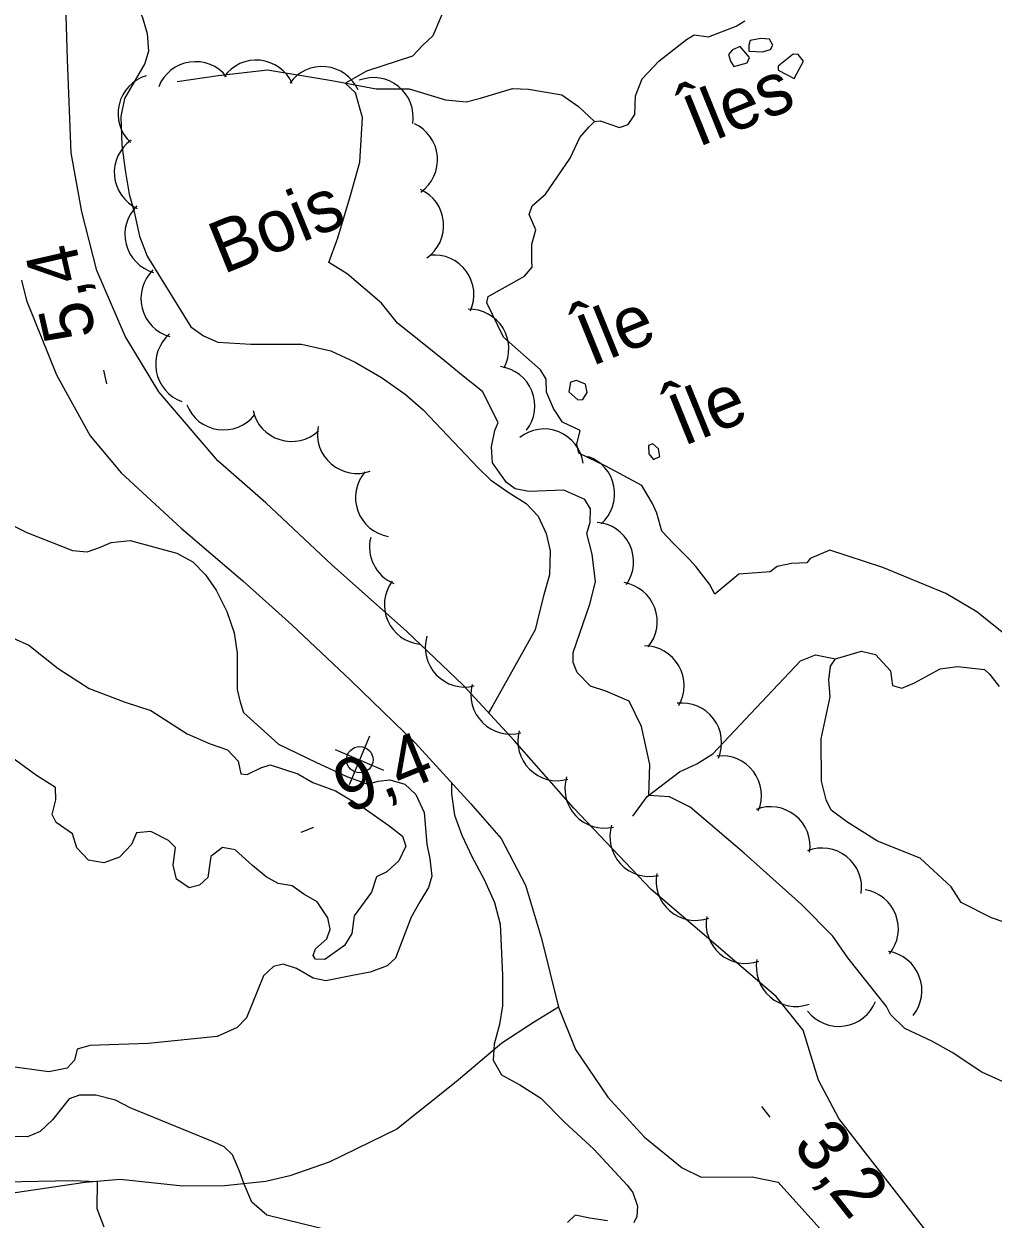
# Model space of a CAD drawing. Extents: x 362852 to 366875, y 5563573 to 5566479.
# Drawn here: x 363633.3 to 363706.7, y 5564105 to 5564195.5 of the extents above; entities that cross this region are included whole.
import ezdxf

# ---------------------------------------------------------------- set-up
doc = ezdxf.new("R2010")
doc.units = 0
for name, color, linetype in [('Niveau 2', 7, 'Continuous'), ('Niveau 21', 7, 'Continuous'), ('Niveau 22', 7, 'Continuous'), ('Niveau 3', 7, 'Continuous'), ('Niveau 36', 7, 'Continuous'), ('Niveau 4', 7, 'Continuous'), ('Niveau 44', 7, 'Continuous'), ('Niveau 8', 7, 'Continuous')]:
    doc.layers.add(name, color=color, linetype=linetype)

msp = doc.modelspace()

# ---------------------------------------------------------------- linework, layer by layer
at = {"layer": 'Niveau 2'}
for points in [[(363636.742, 5564213.777), (363637.05, 5564213.05), (363637.18, 5564211.1), (363636.97, 5564207.57), (363637.97, 5564203.86), (363638.52, 5564202.4), (363639.43, 5564200.84), (363640.45, 5564199.14), (363641.58, 5564197.36), (363642.26, 5564196.02), (363642.62, 5564194.73), (363642.74, 5564193.4), (363642.44, 5564192.47), (363640.92, 5564189.82), (363640.63, 5564188.45), (363640.72, 5564186.29), (363640.95, 5564184.39), (363641.27, 5564182.58), (363641.65, 5564181.24), (363642.05, 5564179.4), (363642.62, 5564177.89), (363645.94, 5564172.53), (363646.9, 5564171.87), (363647.98, 5564171.38)], [(363659.26, 5564191.92), (363662.73, 5564193.06), (363663.48, 5564193.82), (363664.28, 5564194.59), (363665.45, 5564197.34)], [(363692.16, 5564128.82), (363687.83, 5564132.7), (363683.74, 5564136.19), (363682.16, 5564136.97), (363680.6, 5564137.07), (363680.69, 5564139.42), (363680.05, 5564142.29), (363679.11, 5564144.21), (363677.35, 5564144.98), (363676.18, 5564145.36), (363675.19, 5564146.39), (363674.88, 5564147.13), (363674.87, 5564147.89), (363676.15, 5564151.56), (363676.57, 5564153.24), (363676.32, 5564155.33), (363675.91, 5564156.91), (363676.17, 5564157.77), (363676.19, 5564158.78), (363675.77, 5564159.48), (363674.16, 5564160.19), (363671.51, 5564160.08), (363670.49, 5564160.27), (363669.84, 5564160.76), (363668.78, 5564162.25), (363668.7, 5564163.47), (363668.94, 5564164.7), (363669.19, 5564165.31), (363668.02, 5564167.64), (363666.42, 5564168.91), (363664.97, 5564170.12), (363661.58, 5564172.83), (363660.38, 5564174.33), (363657.76, 5564176.55), (363656.39, 5564177.42), (363657.06, 5564179.27), (363658.02, 5564182.49), (363658.73, 5564184.99), (363658.93, 5564188.39), (363658.4, 5564190.24), (363657.63, 5564190.99), (363659.26, 5564191.92)], [(363647.98, 5564171.38), (363650.48, 5564171.24), (363654.31, 5564171.22), (363656.52, 5564170.72), (363658.38, 5564169.87), (363660.37, 5564168.7), (363662.15, 5564167.45), (363663.52, 5564166.27), (363667.68, 5564161.88), (363668.63, 5564160.97), (363669.96, 5564160.03), (363671.32, 5564159.16), (363672.22, 5564158.22), (363672.83, 5564156.91), (363673.13, 5564155.6), (363673.09, 5564153.77), (363672.65, 5564152.27), (363672.3, 5564150.87), (363672.01, 5564149.62), (363668.79, 5564143.88)], [(363632.51, 5564157.48), (363633.53, 5564156.97), (363636.98, 5564155.61), (363638.08, 5564155.51), (363639.01, 5564155.83), (363639.91, 5564156.21), (363641.34, 5564156.38), (363644.87, 5564155.42), (363646.09, 5564154.75), (363647.05, 5564153.78), (363647.86, 5564152.62), (363648.65, 5564151.01), (363649.22, 5564149.38), (363649.43, 5564147.84), (363649.45, 5564146.29), (363649.45, 5564145.1), (363649.67, 5564144.13), (363649.93, 5564143.36), (363652.56, 5564140.97), (363655.39, 5564139.59), (363657.79, 5564138.48), (363659.33, 5564137.94), (363660.12, 5564138.15), (363661, 5564138.27), (363662.14, 5564137.93), (363662.97, 5564137.16), (363663.6, 5564135.8), (363663.81, 5564133.38), (363664.02, 5564132.28), (363664.19, 5564130.98), (363663.93, 5564130.12), (363663.26, 5564129.03), (363662.62, 5564127.88), (363661.43, 5564124.76), (363660.8, 5564124.18), (363659.5, 5564123.7), (363658.17, 5564123.45), (363656.15, 5564123.04), (363655.19, 5564123.26), (363653.94, 5564123.99), (363652.93, 5564124.31), (363652.2, 5564124.13), (363651.43, 5564123.43), (363650.14, 5564120.26), (363649.44, 5564119.53), (363647.93, 5564118.83), (363642.7, 5564118.32), (363638.28, 5564118.15), (363637.33, 5564117.88), (363637.12, 5564117.04), (363636.56, 5564116.43), (363635.18, 5564116.16), (363629.81, 5564116.9)], [(363631.75, 5564149.31), (363633.67, 5564148.44), (363635.9, 5564146.69), (363638.23, 5564145.17), (363640.97, 5564144.14), (363642.91, 5564143.52), (363645.65, 5564141.74), (363647.41, 5564140.98), (363648.72, 5564140.54), (363649.51, 5564139.68), (363649.73, 5564138.72), (363650.19, 5564138.66), (363651.23, 5564139.16), (363651.94, 5564139.39), (363654.04, 5564138.72), (363655.18, 5564138.07)], [(363668.79, 5564143.88), (363668.479, 5564143.332)], [(363655.18, 5564138.07), (363656.89, 5564137.42), (363658.97, 5564136.17), (363660.92, 5564134.81), (363661.95, 5564133.99), (363662.21, 5564133.23), (363661.67, 5564132.13), (363660.77, 5564131.31), (363659.99, 5564130.92), (363659.61, 5564129.76), (363658.3, 5564127.97), (363658.11, 5564126.64), (363657.56, 5564125.72), (363656.07, 5564124.66), (363655.38, 5564124.68), (363655.19, 5564124.97), (363655.36, 5564125.48), (363656.23, 5564126.22), (363656.48, 5564126.95), (363656.31, 5564127.81), (363655.49, 5564129.03), (363654.49, 5564129.61), (363653.61, 5564130.23), (363652.54, 5564130.41), (363651.64, 5564130.91), (363650.59, 5564131.77), (363649.28, 5564132.97), (363648.33, 5564133.14), (363647.44, 5564132.45), (363647.23, 5564130.86), (363646.6, 5564130.28), (363645.81, 5564130.08), (363644.85, 5564130.74), (363644.59, 5564131.81), (363644.78, 5564133.14), (363644.25, 5564133.66), (363642.9, 5564134.34), (363641.81, 5564134.26), (363641.44, 5564133.36), (363640.53, 5564132.41), (363639.34, 5564131.98), (363638.19, 5564132.18), (363637.3, 5564133.12), (363636.98, 5564134.17), (363635.75, 5564135.02), (363635.43, 5564135.64), (363635.71, 5564136.75), (363635.7, 5564137.68), (363634.26, 5564138.58), (363632.37, 5564139.96)], [(363665.66, 5564138.057), (363665.66, 5564137.19), (363665.89, 5564135.59), (363666.46, 5564134.08), (363667.23, 5564132.4), (363668.13, 5564130.71), (363668.92, 5564128.98), (363669.36, 5564127.35), (363669.54, 5564123.48), (363669.52, 5564121.15), (363669.29, 5564119.74), (363668.91, 5564118.27), (363668.81, 5564117.04), (363669.46, 5564115.93), (363670.83, 5564115.19), (363672.44, 5564114.18), (363674.21, 5564112.36), (363676.45, 5564110.3), (363678.96, 5564107.6), (363679.39, 5564107.03), (363679.76, 5564105.99), (363679.71, 5564105.22), (363679.47, 5564104.74)], [(363708.99, 5564114.7), (363705.82, 5564116.13), (363703.57, 5564117.63), (363702.02, 5564118.48), (363699.98, 5564119.44), (363698.91, 5564120.5), (363698.59, 5564121.11), (363695.67, 5564124.78), (363694.54, 5564126.43), (363692.16, 5564128.82)], [(363656.93, 5564104.03), (363651.69, 5564105.33), (363650.54, 5564106.29), (363649.96, 5564107.67), (363649.61, 5564108.65), (363649.1, 5564109.88), (363648.46, 5564110.49), (363647.69, 5564110.85), (363641.34, 5564113.44), (363640.22, 5564114.03), (363638.74, 5564114.41), (363637.5, 5564114.39), (363636.73, 5564114.13), (363635.47, 5564112.54), (363634.53, 5564111.64), (363633.57, 5564111.24), (363629.46, 5564111.33)], [(363622.05, 5564106.37), (363628.14, 5564107.11), (363630.68, 5564107.61), (363631.84, 5564107.85), (363636.94, 5564107.93), (363638.85, 5564107.87), (363638.82, 5564105.83), (363639.35, 5564104.43)], [(363677.47, 5564104.9), (363676.14, 5564105.09), (363675.04, 5564105.32), (363674.46, 5564104.76)]]:
    msp.add_lwpolyline(points, dxfattribs=at)
at = {"layer": 'Niveau 21'}
for points in [[(363701.58, 5564104.16), (363695, 5564112.64), (363693.44, 5564115.53), (363692.29, 5564119.31), (363690.24, 5564121.87), (363680.79, 5564129.97), (363674.92, 5564136.12), (363670.42, 5564141.23), (363666.55, 5564145.42), (363662.26, 5564149.52), (363656.62, 5564154.52), (363651.61, 5564159.21), (363647.99, 5564162.41), (363643.51, 5564167.63), (363640.97, 5564171.83), (363638.82, 5564176.81), (363637.68, 5564181.24), (363636.87, 5564185.71), (363636.59, 5564192.78), (363636.31, 5564201.93)], [(363633.11, 5564176.08), (363633.49, 5564174.54), (363635.76, 5564168.9), (363638.32, 5564164.3), (363640.65, 5564161.5), (363645.19, 5564157.31), (363649.87, 5564153.32), (363653.58, 5564149.99), (363658.04, 5564145.78), (363662.92, 5564141.05), (363667.14, 5564136.44), (363669.43, 5564133.82), (363671.26, 5564130.3), (363672.49, 5564126.26), (363673.76, 5564121.07), (363675.05, 5564117.86), (363677.5, 5564114.25), (363680.27, 5564111.22), (363683.13, 5564108.9), (363684.56, 5564108.19), (363688.43, 5564108.23), (363690.39, 5564107.82), (363696.97, 5564100.52)]]:
    msp.add_lwpolyline(points, dxfattribs=at)
at = {"layer": 'Niveau 22'}
msp.add_lwpolyline([(363673.76, 5564121.07), (363671.87, 5564119.9), (363669.47, 5564118.34), (363666.02, 5564115.4), (363661.52, 5564111.82), (363656.4, 5564109.32), (363653.43, 5564108.29), (363651.62, 5564107.87), (363648.49, 5564107.54), (363645.34, 5564107.5), (363640.59, 5564108.01), (363637.93, 5564107.79), (363632.63, 5564107.02), (363628.53, 5564106.09), (363626.37, 5564105.42), (363625.1, 5564105.46), (363622.62, 5564106.08), (363620.93, 5564105.94), (363619.35, 5564105.61)], dxfattribs=at)
at = {"layer": 'Niveau 3'}
for p, q in [((363639.566, 5564168.236), (363639.335, 5564169.25)), ((363654.275, 5564134.297), (363655.246, 5564134.691)), ((363689.132, 5564113.547), (363689.775, 5564112.73))]:
    msp.add_line(p, q, dxfattribs=at)
at = {"layer": 'Niveau 36'}
for p, q in [((363657.941, 5564137.919), (363659.493, 5564141.592)), ((363660.554, 5564138.979), (363656.88, 5564140.532))]:
    msp.add_line(p, q, dxfattribs=at)
msp.add_circle((363658.725, 5564139.784), 1, dxfattribs=at)
at = {"layer": 'Niveau 4'}
for points in [[(363707.61, 5564149.24), (363705.44, 5564150.97), (363703.09, 5564152.37), (363698.32, 5564154.32), (363694.31, 5564155.65), (363692.81, 5564155.02), (363692.58, 5564154.67), (363691.41, 5564154.62), (363690.31, 5564154.41), (363689.79, 5564154), (363687.41, 5564153.82), (363685.6, 5564152.3), (363685.21, 5564153.08), (363684.16, 5564154.4), (363683.67, 5564154.95), (363682.48, 5564156.14), (363681.58, 5564157.09), (363681.21, 5564158.43), (363680.89, 5564159.18), (363680.07, 5564160.53), (363677.35, 5564162), (363675.31, 5564162.97), (363675.15, 5564163.65), (363675.4, 5564164.7), (363674.07, 5564165.33), (363673.38, 5564166.36), (363672.87, 5564167.59), (363672.83, 5564168.58), (363672.41, 5564169.28), (363669.61, 5564171.75), (363668.33, 5564174.35), (363668.44, 5564174.84), (363669.76, 5564175.58), (363671.19, 5564176.37), (363671.78, 5564177.06), (363671.76, 5564177.55), (363671.74, 5564178.8), (363672.04, 5564179.87), (363671.55, 5564181.05), (363671.77, 5564181.71), (363672.79, 5564182.57), (363674.66, 5564185.3), (363675.38, 5564186.87), (363676.06, 5564187.65), (363676.5, 5564188.09), (363676.92, 5564188.14), (363678.39, 5564187.63), (363679.05, 5564187.84), (363679.55, 5564188.62), (363679.59, 5564190.01), (363680.11, 5564191.3), (363681.37, 5564192.65), (363683.45, 5564194.28), (363684.04, 5564194.65), (363685.12, 5564194.48), (363687.22, 5564195.3), (363687.87, 5564195.7)], [(363687.03, 5564192.24), (363688.04, 5564192.53), (363688.24, 5564192.93), (363687.52, 5564193.76), (363686.93, 5564193.51), (363686.65, 5564193.14), (363686.8, 5564192.64), (363687.03, 5564192.24)], [(363688.17, 5564193.41), (363689.2, 5564193.34), (363689.81, 5564193.53), (363689.99, 5564193.86), (363689.74, 5564194.31), (363689.09, 5564194.36), (363688.28, 5564194.2), (363688.17, 5564193.85), (363688.17, 5564193.41)], [(363690.41, 5564191.96), (363691.62, 5564191.34), (363692.32, 5564192.64), (363691.92, 5564193.16), (363691.53, 5564193.18), (363690.41, 5564192.27), (363690.41, 5564191.96)], [(363644.91, 5564191.11), (363648, 5564191.57), (363651.73, 5564191.98), (363656.62, 5564191.19), (363659.96, 5564190.54), (363662.46, 5564190.54), (363665.21, 5564189.72), (363666.78, 5564189.57), (363667.86, 5564189.84), (363670.28, 5564190.57), (363671.49, 5564190.52), (363674.02, 5564190.11), (363675.27, 5564189.21), (363676.5, 5564188.09)], [(363674.55, 5564167.61), (363675.24, 5564167.02), (363675.61, 5564167.05), (363675.95, 5564167.57), (363675.81, 5564168.2), (363675.13, 5564168.48), (363674.68, 5564168.35), (363674.55, 5564167.61)], [(363680.6, 5564162.93), (363680.96, 5564162.51), (363681.44, 5564162.72), (363681.33, 5564163.3), (363680.91, 5564163.69), (363680.59, 5564163.55), (363680.6, 5564162.93)], [(363679.4, 5564135.5), (363680.49, 5564136.99), (363682.94, 5564138.86), (363684.25, 5564139.47), (363685.44, 5564140.22), (363689.56, 5564144.59), (363692.08, 5564147.27), (363693.23, 5564147.73), (363694.75, 5564147.42)], [(363708.54, 5564127.14), (363706.56, 5564127.82), (363704.25, 5564128.98), (363703.5, 5564130.17), (363701.15, 5564132.33), (363697.91, 5564133.61), (363695.6, 5564135.08), (363694.41, 5564135.97), (363694.02, 5564136.74), (363693.67, 5564138.17), (363693.65, 5564141.36), (363694.33, 5564144.54), (363694.23, 5564145.82), (363694.35, 5564146.87), (363694.75, 5564147.42), (363696.71, 5564147.99), (363697.76, 5564147.74), (363698.89, 5564146.52), (363699.05, 5564145.39), (363699.77, 5564145.19), (363700.73, 5564145.59), (363702.67, 5564146.66)], [(363702.67, 5564146.66), (363703.97, 5564146.83), (363706.01, 5564146.62), (363706.43, 5564146.23), (363707.12, 5564145.33)]]:
    msp.add_lwpolyline(points, dxfattribs=at)
at = {"layer": 'Niveau 44'}
for centre, start, end in [((363650.884, 5564189.725), 24.38708, 144.36502), ((363646.289, 5564189.606), 38.39669, 158.37463), ((363655.86, 5564189.235), 24.38708, 144.36502), ((363643.422, 5564188.676), 107.0123, 226.99024), ((363659.767, 5564188.402), 351.08033, 111.05828), ((363661.609, 5564185.185), 305.35874, 65.33669), ((363643.135, 5564184.222), 125.21577, 245.19371), ((363662.074, 5564180.206), 305.35874, 65.33669), ((363643.942, 5564179.538), 134.07056, 254.0485), ((363664.362, 5564174.978), 335.85899, 95.83694), ((363645.156, 5564174.687), 134.07056, 254.0485), ((363667.009, 5564170.878), 331.40453, 91.38248), ((363646.271, 5564169.715), 130.32619, 250.30413), ((363668.974, 5564166.56), 322.10851, 82.08646), ((363648.415, 5564167.74), 201.60666, 321.58461), ((363653.568, 5564166.867), 192.69458, 312.67253), ((363658.513, 5564164.443), 169.50595, 289.48389), ((363672.672, 5564161.81), 7.9162, 127.89414), ((363675.025, 5564159.901), 311.05973, 71.03768), ((363661.401, 5564159.631), 139.88442, 259.86237), ((363676.451, 5564154.754), 325.37822, 85.35617), ((363662.461, 5564155.883), 165.96828, 247.05006), ((363663.59, 5564151.515), 143.79621, 263.77415), ((363678.244, 5564150.223), 320.63749, 80.61544), ((363666.686, 5564148.282), 163.64099, 283.61893), ((363680.272, 5564145.402), 329.88036, 89.8583), ((363670.137, 5564144.721), 165.21094, 285.18888), ((363683.117, 5564141.075), 337.08434, 97.06229), ((363673.684, 5564141.197), 165.21094, 285.18888), ((363686.13, 5564137.085), 337.08434, 97.06229), ((363677.248, 5564137.609), 162.99183, 282.96978), ((363689.814, 5564133.227), 351.34011, 111.31805), ((363680.656, 5564133.95), 162.99183, 282.96978), ((363693.717, 5564130.102), 351.34011, 111.31805), ((363684.151, 5564130.623), 169.38636, 289.36431), ((363696.497, 5564126.985), 320.89007, 80.86801), ((363687.945, 5564127.367), 169.38636, 289.36431), ((363698.278, 5564122.313), 320.89007, 80.86801), ((363691.739, 5564124.111), 169.38636, 289.36431), ((363694.986, 5564122.606), 218.23266, 338.2106)]:
    msp.add_arc(centre, 3, start, end, dxfattribs=at)

# ---------------------------------------------------------------- texts
at = {"layer": 'Niveau 3'}
for s, rotation, p in [('5,4  ', 102.84596, (363638.79, 5564171.92)), ('9,4  ', 22.09, (363657.79, 5564135.67)), ('3,2  ', 308.24669, (363691.41, 5564110.55))]:
    msp.add_text(s, height=3.93, rotation=rotation, dxfattribs=at).set_placement(p)
at = {"layer": 'Niveau 44'}
msp.add_text('Bois', height=3.93, rotation=22.09, dxfattribs=at).set_placement((363648.38, 5564176.5))
at = {"layer": 'Niveau 8'}
for s, p in [('Îles', (363684.32, 5564186.11)), ('Île', (363676.25, 5564169.52)), ('Île', (363683.2, 5564163.48))]:
    msp.add_text(s, height=3.93, rotation=22.09, dxfattribs=at).set_placement(p)

doc.saveas('drawing.dxf')
